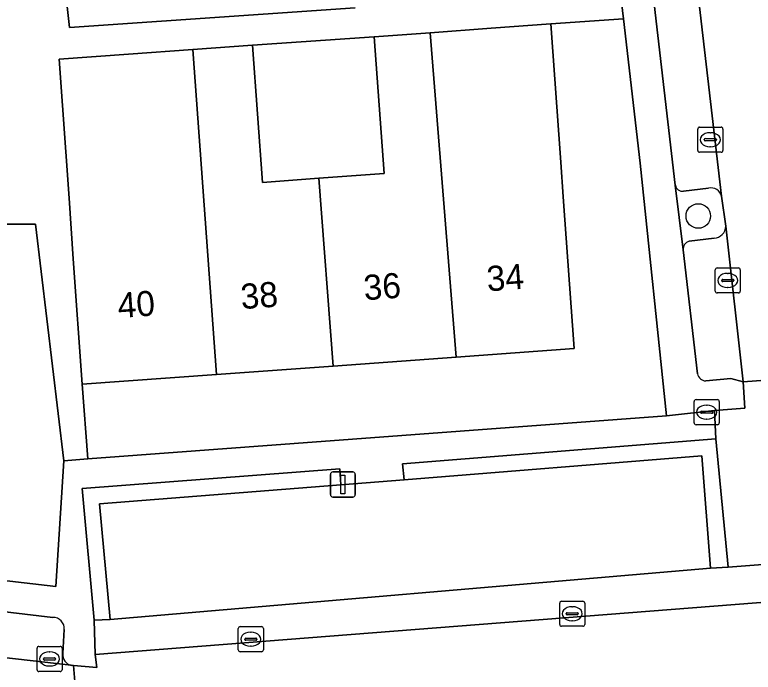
# Model space of a CAD drawing. Extents: x 162250 to 162661, y 380743 to 381606.
# Drawn here: x 162436.06 to 162465.47, y 380952.9 to 380979.08 of the extents above; entities that cross this region are included whole.
import ezdxf

# ---------------------------------------------------------------- set-up
doc = ezdxf.new("R2010")
doc.units = 0
for name, color, linetype in [('IMGEO_Boom', 7, 'Continuous'), ('IMGEO_Brandkraan', 7, 'Continuous'), ('IMGEO_Erf', 7, 'Continuous'), ('IMGEO_Groenvoorziening', 7, 'Continuous'), ('IMGEO_Haag', 7, 'Continuous'), ('IMGEO_Kolk', 7, 'Continuous'), ('IMGEO_Lichtmast', 7, 'Continuous'), ('IMGEO_Pand', 7, 'Continuous'), ('IMGEO_Pand_nummerreeks', 7, 'Continuous'), ('IMGEO_Parkeervlak_open', 7, 'Continuous'), ('IMGEO_Rijbaan_lokaal_open', 7, 'Continuous'), ('IMGEO_Voetpad_open', 7, 'Continuous')]:
    doc.layers.add(name, color=color, linetype=linetype)

msp = doc.modelspace()

# ---------------------------------------------------------------- linework, layer by layer
at = {"layer": 'IMGEO_Boom'}
msp.add_circle((162463.283, 380971.067), 0.489, dxfattribs=at)
at = {"layer": 'IMGEO_Brandkraan'}
for p, q in [((162463.192, 380963.757), (162464.044, 380963.757)), ((162463.117, 380962.831), (162463.117, 380963.683)), ((162463.605, 380963.537), (162463.63, 380963.537)), ((162464.118, 380963.683), (162464.118, 380962.831)), ((162463.376, 380963.251), (162463.376, 380963.263)), ((162463.814, 380963.214), (162463.416, 380963.214)), ((162463.419, 380963.3), (162463.817, 380963.3)), ((162463.86, 380963.263), (162463.86, 380963.251)), ((162463.628, 380962.977), (162463.603, 380962.977)), ((162464.044, 380962.757), (162463.192, 380962.757))]:
    msp.add_line(p, q, dxfattribs=at)
for points in [[(162463.192, 380963.757), (162464.044, 380963.757)], [(162463.117, 380962.831), (162463.117, 380963.683)], [(162464.118, 380963.683), (162464.118, 380962.831)], [(162464.044, 380962.757), (162463.192, 380962.757)]]:
    msp.add_lwpolyline(points, dxfattribs=at)
for centre, radius, start, end in [((162463.194, 380963.681), 0.0765, 91.552, 178.448), ((162463.194, 380963.681), 0.0765, 91.552, 178.448), ((162464.042, 380963.681), 0.0765, 1.552, 88.448), ((162464.042, 380963.681), 0.0765, 1.552, 88.448), ((162463.416, 380963.26), 0.0403, 85.8775, 175.7526), ((162463.413, 380963.25), 0.0366, 178.938, 274.7102), ((162463.817, 380963.257), 0.043, 264.8664, 352.4533), ((162463.821, 380963.262), 0.0386, 1.7309, 96.639), ((162463.194, 380962.833), 0.0765, 181.552, 268.448), ((162463.194, 380962.833), 0.0765, 181.552, 268.448), ((162464.042, 380962.833), 0.0765, 271.552, 358.448), ((162464.042, 380962.833), 0.0765, 271.552, 358.448)]:
    msp.add_arc(centre, radius, start, end, dxfattribs=at)
for centre, major_axis, ratio, start_param, end_param in [((162463.604, 380963.257), (-0.387, 0.002), 0.722429, 4.712389, 7.853982), ((162463.629, 380963.257), (-0.39, 0.002), 0.717154, 1.570796, 4.712389)]:
    msp.add_ellipse(centre, major_axis=major_axis, ratio=ratio, start_param=start_param, end_param=end_param, dxfattribs=at)
at = {"layer": 'IMGEO_Erf'}
for points in [[(162437.719, 380983.235), (162438.239, 380978.577), (162449.611, 380979.358)], [(162407.987, 380968.648), (162407.079, 380959.865), (162437.687, 380956.312), (162438.015, 380961.322), (162436.881, 380970.74), (162435.639, 380970.74), (162435.636, 380977.694)]]:
    msp.add_lwpolyline(points, dxfattribs=at)
for points in [[(162460.973, 380973.177), (162460.3, 380978.923), (162457.408, 380978.713), (162457.806, 380973.207), (162457.906, 380971.826), (162458.342, 380965.789), (162453.632, 380965.449), (162448.734, 380965.095), (162444.097, 380964.76), (162438.742, 380964.373), (162438.964, 380961.393), (162462.017, 380963.112)], [(162450.378, 380978.204), (162445.527, 380977.87), (162445.922, 380972.406), (162448.164, 380972.568), (162450.772, 380972.757)]]:
    msp.add_lwpolyline(points, close=True, dxfattribs=at)
at = {"layer": 'IMGEO_Groenvoorziening'}
for points in [[(162462.368, 380972.289), (162462.68, 380969.714)], [(162463.689, 380972.175), (162462.694, 380972.058)], [(162464.376, 380970.663), (162464.213, 380971.852)], [(162462.919, 380970.067), (162463.91, 380970.189)]]:
    msp.add_lwpolyline(points, dxfattribs=at)
for points in [[(162464.477, 380957.086), (162463.987, 380962.195), (162451.504, 380961.204), (162451.571, 380960.56), (162463.418, 380961.519), (162463.767, 380957.044)], [(162439.86, 380955.003), (162439.43, 380959.605), (162449.039, 380960.371), (162448.999, 380961.008), (162438.748, 380960.214), (162439.221, 380954.971)]]:
    msp.add_lwpolyline(points, close=True, dxfattribs=at)
for centre, radius, start, end in [((162462.645, 380972.334), 0.28, 189.242, 280.1161), ((162463.79, 380971.752), 0.435, 13.3389, 103.3608), ((162463.894, 380970.671), 0.482, 271.8841, 359.0912), ((162463.026, 380969.737), 0.346, 107.9136, 183.8861)]:
    msp.add_arc(centre, radius, start, end, dxfattribs=at)
at = {"layer": 'IMGEO_Haag'}
for points in [[(162464.477, 380957.086), (162463.987, 380962.195), (162451.504, 380961.204), (162451.571, 380960.56), (162463.418, 380961.519), (162463.767, 380957.044)], [(162439.86, 380955.003), (162439.43, 380959.605), (162449.039, 380960.371), (162448.999, 380961.008), (162438.748, 380960.214), (162439.221, 380954.971)]]:
    msp.add_lwpolyline(points, close=True, dxfattribs=at)
at = {"layer": 'IMGEO_Kolk'}
for p, q in [((162463.337, 380974.603), (162464.189, 380974.603)), ((162463.262, 380973.677), (162463.262, 380974.529)), ((162463.75, 380974.383), (162463.775, 380974.383)), ((162464.263, 380974.529), (162464.263, 380973.677)), ((162463.521, 380974.097), (162463.521, 380974.109)), ((162463.959, 380974.06), (162463.561, 380974.06)), ((162463.564, 380974.146), (162463.962, 380974.146)), ((162464.005, 380974.109), (162464.005, 380974.097)), ((162463.773, 380973.823), (162463.748, 380973.823)), ((162464.189, 380973.603), (162463.337, 380973.603)), ((162463.955, 380968.076), (162463.955, 380968.928)), ((162464.03, 380969.002), (162464.882, 380969.002)), ((162464.443, 380968.782), (162464.468, 380968.782)), ((162464.956, 380968.928), (162464.956, 380968.076)), ((162464.214, 380968.496), (162464.214, 380968.508)), ((162464.652, 380968.459), (162464.254, 380968.459)), ((162464.257, 380968.545), (162464.655, 380968.545)), ((162464.698, 380968.508), (162464.698, 380968.496)), ((162464.466, 380968.222), (162464.441, 380968.222)), ((162464.882, 380968.002), (162464.03, 380968.002)), ((162457.761, 380954.806), (162457.761, 380955.658)), ((162457.836, 380955.732), (162458.688, 380955.732)), ((162458.249, 380955.512), (162458.274, 380955.512)), ((162458.762, 380955.658), (162458.762, 380954.806)), ((162458.02, 380955.226), (162458.02, 380955.238)), ((162458.063, 380955.275), (162458.461, 380955.275)), ((162458.504, 380955.238), (162458.504, 380955.226)), ((162458.458, 380955.189), (162458.06, 380955.189)), ((162458.272, 380954.952), (162458.247, 380954.952)), ((162444.957, 380953.793), (162444.957, 380954.645)), ((162445.032, 380954.719), (162445.884, 380954.719)), ((162445.958, 380954.645), (162445.958, 380953.793)), ((162458.688, 380954.732), (162457.836, 380954.732)), ((162445.445, 380954.499), (162445.47, 380954.499)), ((162445.216, 380954.213), (162445.216, 380954.225)), ((162445.654, 380954.176), (162445.256, 380954.176)), ((162445.259, 380954.262), (162445.657, 380954.262)), ((162445.7, 380954.225), (162445.7, 380954.213)), ((162436.943, 380953.006), (162436.943, 380953.858)), ((162437.018, 380953.932), (162437.87, 380953.932)), ((162437.944, 380953.858), (162437.944, 380953.006)), ((162445.468, 380953.939), (162445.443, 380953.939)), ((162437.202, 380953.426), (162437.202, 380953.438)), ((162437.245, 380953.475), (162437.643, 380953.475)), ((162437.431, 380953.712), (162437.456, 380953.712)), ((162437.686, 380953.438), (162437.686, 380953.426)), ((162445.884, 380953.719), (162445.032, 380953.719)), ((162437.64, 380953.389), (162437.242, 380953.389)), ((162437.454, 380953.152), (162437.429, 380953.152)), ((162437.87, 380952.932), (162437.018, 380952.932))]:
    msp.add_line(p, q, dxfattribs=at)
for points in [[(162463.337, 380974.603), (162464.189, 380974.603)], [(162463.262, 380973.677), (162463.262, 380974.529)], [(162464.263, 380974.529), (162464.263, 380973.677)], [(162464.189, 380973.603), (162463.337, 380973.603)], [(162463.955, 380968.076), (162463.955, 380968.928)], [(162464.03, 380969.002), (162464.882, 380969.002)], [(162464.956, 380968.928), (162464.956, 380968.076)], [(162464.882, 380968.002), (162464.03, 380968.002)], [(162457.761, 380954.806), (162457.761, 380955.658)], [(162457.836, 380955.732), (162458.688, 380955.732)], [(162458.762, 380955.658), (162458.762, 380954.806)], [(162444.957, 380953.793), (162444.957, 380954.645)], [(162445.032, 380954.719), (162445.884, 380954.719)], [(162445.958, 380954.645), (162445.958, 380953.793)], [(162458.688, 380954.732), (162457.836, 380954.732)], [(162436.943, 380953.006), (162436.943, 380953.858)], [(162437.018, 380953.932), (162437.87, 380953.932)], [(162437.944, 380953.858), (162437.944, 380953.006)], [(162445.884, 380953.719), (162445.032, 380953.719)], [(162437.87, 380952.932), (162437.018, 380952.932)]]:
    msp.add_lwpolyline(points, dxfattribs=at)
for centre, radius, start, end in [((162463.339, 380974.527), 0.0765, 91.552, 178.448), ((162463.339, 380974.527), 0.0765, 91.552, 178.448), ((162464.187, 380974.527), 0.0765, 1.552, 88.448), ((162464.187, 380974.527), 0.0765, 1.552, 88.448), ((162463.561, 380974.106), 0.0403, 85.8775, 175.7526), ((162463.558, 380974.096), 0.0366, 178.938, 274.7102), ((162463.962, 380974.103), 0.043, 264.8664, 352.4533), ((162463.966, 380974.108), 0.0386, 1.7309, 96.639), ((162463.339, 380973.679), 0.0765, 181.552, 268.448), ((162463.339, 380973.679), 0.0765, 181.552, 268.448), ((162464.187, 380973.679), 0.0765, 271.552, 358.448), ((162464.187, 380973.679), 0.0765, 271.552, 358.448), ((162464.032, 380968.926), 0.0765, 91.552, 178.448), ((162464.032, 380968.926), 0.0765, 91.552, 178.448), ((162464.88, 380968.926), 0.0765, 1.552, 88.448), ((162464.88, 380968.926), 0.0765, 1.552, 88.448), ((162464.254, 380968.505), 0.0403, 85.8775, 175.7526), ((162464.251, 380968.495), 0.0366, 178.938, 274.7102), ((162464.655, 380968.502), 0.043, 264.8664, 352.4533), ((162464.659, 380968.507), 0.0386, 1.7309, 96.639), ((162464.032, 380968.078), 0.0765, 181.552, 268.448), ((162464.032, 380968.078), 0.0765, 181.552, 268.448), ((162464.88, 380968.078), 0.0765, 271.552, 358.448), ((162464.88, 380968.078), 0.0765, 271.552, 358.448), ((162457.838, 380955.656), 0.0765, 91.552, 178.448), ((162457.838, 380955.656), 0.0765, 91.552, 178.448), ((162458.686, 380955.656), 0.0765, 1.552, 88.448), ((162458.686, 380955.656), 0.0765, 1.552, 88.448), ((162458.06, 380955.235), 0.0403, 85.8775, 175.7526), ((162458.057, 380955.225), 0.0366, 178.938, 274.7102), ((162458.461, 380955.232), 0.043, 264.8664, 352.4533), ((162458.465, 380955.237), 0.0386, 1.7309, 96.639), ((162445.034, 380954.643), 0.0765, 91.552, 178.448), ((162445.034, 380954.643), 0.0765, 91.552, 178.448), ((162445.882, 380954.643), 0.0765, 1.552, 88.448), ((162445.882, 380954.643), 0.0765, 1.552, 88.448), ((162457.838, 380954.808), 0.0765, 181.552, 268.448), ((162457.838, 380954.808), 0.0765, 181.552, 268.448), ((162458.686, 380954.808), 0.0765, 271.552, 358.448), ((162458.686, 380954.808), 0.0765, 271.552, 358.448), ((162445.256, 380954.222), 0.0403, 85.8775, 175.7526), ((162445.253, 380954.212), 0.0366, 178.938, 274.7102), ((162445.657, 380954.219), 0.043, 264.8664, 352.4533), ((162445.661, 380954.224), 0.0386, 1.7309, 96.639), ((162437.02, 380953.856), 0.0765, 91.552, 178.448), ((162437.02, 380953.856), 0.0765, 91.552, 178.448), ((162437.868, 380953.856), 0.0765, 1.552, 88.448), ((162437.868, 380953.856), 0.0765, 1.552, 88.448), ((162445.034, 380953.795), 0.0765, 181.552, 268.448), ((162445.034, 380953.795), 0.0765, 181.552, 268.448), ((162445.882, 380953.795), 0.0765, 271.552, 358.448), ((162445.882, 380953.795), 0.0765, 271.552, 358.448), ((162437.242, 380953.435), 0.0403, 85.8775, 175.7526), ((162437.239, 380953.425), 0.0366, 178.938, 274.7102), ((162437.643, 380953.432), 0.043, 264.8664, 352.4533), ((162437.647, 380953.437), 0.0386, 1.7309, 96.639), ((162437.02, 380953.008), 0.0765, 181.552, 268.448), ((162437.02, 380953.008), 0.0765, 181.552, 268.448), ((162437.868, 380953.008), 0.0765, 271.552, 358.448), ((162437.868, 380953.008), 0.0765, 271.552, 358.448)]:
    msp.add_arc(centre, radius, start, end, dxfattribs=at)
for centre, major_axis, ratio, start_param, end_param in [((162463.749, 380974.103), (-0.387, 0.002), 0.722429, 4.712389, 7.853982), ((162463.774, 380974.103), (-0.39, 0.002), 0.717154, 1.570796, 4.712389), ((162464.442, 380968.502), (-0.387, 0.002), 0.722429, 4.712389, 7.853982), ((162464.467, 380968.502), (-0.39, 0.002), 0.717154, 1.570796, 4.712389), ((162458.248, 380955.232), (-0.387, 0.002), 0.722429, 4.712389, 7.853982), ((162458.273, 380955.232), (-0.39, 0.002), 0.717154, 1.570796, 4.712389), ((162445.444, 380954.219), (-0.387, 0.002), 0.722429, 4.712389, 7.853982), ((162445.469, 380954.219), (-0.39, 0.002), 0.717154, 1.570796, 4.712389), ((162437.43, 380953.432), (-0.387, 0.002), 0.722429, 4.712389, 7.853982), ((162437.455, 380953.432), (-0.39, 0.002), 0.717154, 1.570796, 4.712389)]:
    msp.add_ellipse(centre, major_axis=major_axis, ratio=ratio, start_param=start_param, end_param=end_param, dxfattribs=at)
at = {"layer": 'IMGEO_Lichtmast'}
for p, q in [((162448.731, 380960.878), (162449.521, 380960.878)), ((162449.521, 380960.878), (162448.731, 380960.878)), ((162448.631, 380959.978), (162448.631, 380960.778)), ((162448.631, 380960.778), (162448.631, 380959.978)), ((162449.621, 380960.778), (162449.621, 380959.978)), ((162449.621, 380959.978), (162449.621, 380960.778)), ((162449.521, 380959.878), (162448.731, 380959.878)), ((162448.731, 380959.878), (162449.521, 380959.878))]:
    msp.add_line(p, q, dxfattribs=at)
msp.add_lwpolyline([(162449.051, 380960.753), (162449.201, 380960.753), (162449.201, 380960.003), (162449.051, 380960.003), (162449.051, 380960.753)], dxfattribs=at)
for centre, start, end in [((162448.731, 380960.778), 90, 180), ((162448.731, 380960.778), 90, 180), ((162449.521, 380960.778), 0, 90), ((162449.521, 380960.778), 360, 90), ((162448.731, 380959.978), 180, 270), ((162448.731, 380959.978), 180, 270), ((162449.521, 380959.978), 270, 0), ((162449.521, 380959.978), 270, 0)]:
    msp.add_arc(centre, 0.1, start, end, dxfattribs=at)
at = {"layer": 'IMGEO_Pand'}
for points in [[(162455.033, 380978.541), (162452.604, 380978.365), (162453.632, 380965.449), (162458.342, 380965.789), (162457.906, 380971.826), (162457.806, 380973.207), (162457.408, 380978.713)], [(162453.632, 380965.449), (162452.604, 380978.365), (162450.378, 380978.204), (162450.772, 380972.757), (162448.164, 380972.568), (162448.734, 380965.095)], [(162444.097, 380964.76), (162448.734, 380965.095), (162448.164, 380972.568), (162445.922, 380972.406), (162445.527, 380977.87), (162443.148, 380977.698)], [(162444.097, 380964.76), (162443.148, 380977.698), (162440.588, 380977.513), (162437.83, 380977.314), (162438.23, 380971.783), (162438.381, 380969.36), (162438.742, 380964.373)]]:
    msp.add_lwpolyline(points, close=True, dxfattribs=at)
at = {"layer": 'IMGEO_Parkeervlak_open'}
for points in [[(162464.213, 380971.852), (162461.392, 380996.087)], [(162459.701, 380995.222), (162462.368, 380972.289)], [(162462.694, 380972.058), (162463.689, 380972.175)], [(162463.577, 380964.503), (162464.578, 380964.604), (162465.07, 380964.466), (162464.376, 380970.663)], [(162463.91, 380970.189), (162462.919, 380970.067)], [(162462.68, 380969.714), (162463.251, 380964.782)], [(162437.571, 380955.085), (162409.438, 380958.423)], [(162408.226, 380956.663), (162408.638, 380956.558), (162438.309, 380953.179)], [(162437.97, 380953.648), (162438.029, 380954.606)]]:
    msp.add_lwpolyline(points, dxfattribs=at)
msp.add_lwpolyline([(162449.039, 380960.371), (162439.43, 380959.605), (162439.86, 380955.003), (162463.767, 380957.044), (162463.418, 380961.519), (162451.571, 380960.56)], close=True, dxfattribs=at)
for centre, radius, start, end in [((162462.645, 380972.334), 0.28, 189.242, 280.1161), ((162463.79, 380971.752), 0.435, 13.3389, 103.3608), ((162463.894, 380970.671), 0.482, 271.8841, 359.0912), ((162463.026, 380969.737), 0.346, 107.9136, 183.8861), ((162463.588, 380964.845), 0.342, 190.6454, 268.2389), ((162437.586, 380954.641), 0.445, 355.5313, 91.9009), ((162438.402, 380953.603), 0.435, 174.1188, 257.6011)]:
    msp.add_arc(centre, radius, start, end, dxfattribs=at)
at = {"layer": 'IMGEO_Rijbaan_lokaal_open'}
for points in [[(162460.5, 381035.516), (162460.418, 381036.093), (162456.733, 381035.695), (162458.261, 381022.719), (162458.412, 381021.524), (162461.237, 380997.285), (162461.392, 380996.087), (162464.213, 380971.852), (162464.376, 380970.663), (162465.07, 380964.466), (162468.787, 380964.749), (162468.735, 380965.321), (162466.443, 380984.612), (162466.298, 380985.818), (162463.47, 381010.085), (162463.312, 381011.262)], [(162470.338, 380962.659), (162470.212, 380963.82), (162468.925, 380963.744), (162468.787, 380964.749), (162465.07, 380964.466), (162465.132, 380963.42), (162463.931, 380963.326), (162463.987, 380962.195), (162464.477, 380957.086), (162470.708, 380957.569)], [(162496.357, 380958.063), (162496.019, 380959.507), (162495.387, 380959.475), (162471.37, 380957.614), (162470.708, 380957.569), (162464.477, 380957.086), (162463.767, 380957.044), (162439.86, 380955.003), (162439.221, 380954.971), (162439.259, 380953.604)], [(162438.734, 380949.347), (162439.723, 380949.226), (162439.832, 380947.218), (162439.893, 380946.084), (162442.323, 380945.804), (162494.027, 380950.024), (162498.35, 380950.984), (162497.589, 380953.806), (162498.576, 380954.116), (162497.59, 380957.646), (162496.558, 380957.39), (162496.357, 380958.063), (162439.259, 380953.604), (162439.321, 380953.087), (162438.396, 380953.171), (162438.711, 380949.35)], [(162438.396, 380953.171), (162438.309, 380953.179), (162408.638, 380956.558), (162408.242, 380952.877), (162438.711, 380949.35)]]:
    msp.add_lwpolyline(points, close=True, dxfattribs=at)
at = {"layer": 'IMGEO_Voetpad_open'}
for points in [[(162448.012, 381094.82), (162447.671, 381097.419), (162445.147, 381119.325), (162444.787, 381121.617), (162446.621, 381121.794), (162446.181, 381124.863), (162443.007, 381124.274), (162443.348, 381122.437), (162445.298, 381106.063), (162445.423, 381105.014), (162450.879, 381059.205), (162457.834, 381000), (162460.106, 380980.583), (162460.3, 380978.923), (162460.973, 380973.177), (162462.017, 380963.112), (162463.931, 380963.326), (162465.132, 380963.42), (162465.07, 380964.466), (162464.578, 380964.604), (162463.577, 380964.503)], [(162463.251, 380964.782), (162462.68, 380969.714), (162462.368, 380972.289), (162459.701, 380995.222), (162459.425, 380997.701), (162456.741, 381020.685), (162456.405, 381023.186), (162455.014, 381035.125)], [(162449.611, 380979.358), (162438.239, 380978.577), (162437.719, 380983.235)], [(162435.635, 380980.297), (162435.636, 380977.694), (162435.639, 380970.74), (162436.881, 380970.74), (162438.015, 380961.322), (162438.964, 380961.393), (162438.742, 380964.373), (162438.381, 380969.36), (162438.23, 380971.783), (162437.83, 380977.314), (162440.588, 380977.513), (162443.148, 380977.698), (162445.527, 380977.87), (162450.378, 380978.204), (162452.604, 380978.365), (162455.033, 380978.541), (162457.408, 380978.713), (162460.3, 380978.923), (162460.106, 380980.583)], [(162463.931, 380963.326), (162462.017, 380963.112), (162438.964, 380961.393), (162438.015, 380961.322), (162437.687, 380956.312), (162407.079, 380959.865), (162404.735, 380960.124)], [(162438.309, 380953.179), (162438.396, 380953.171), (162439.321, 380953.087), (162439.259, 380953.604), (162439.221, 380954.971), (162438.748, 380960.214), (162448.999, 380961.008), (162449.039, 380960.371), (162451.571, 380960.56), (162451.504, 380961.204), (162463.987, 380962.195), (162463.931, 380963.326)], [(162409.438, 380958.423), (162437.571, 380955.085)], [(162438.029, 380954.606), (162437.97, 380953.648)]]:
    msp.add_lwpolyline(points, dxfattribs=at)
for centre, radius, start, end in [((162463.588, 380964.845), 0.342, 190.6454, 268.2389), ((162437.586, 380954.641), 0.445, 355.5313, 91.9009), ((162438.402, 380953.603), 0.435, 174.1188, 257.6011)]:
    msp.add_arc(centre, radius, start, end, dxfattribs=at)

# ---------------------------------------------------------------- texts
at = {"layer": 'IMGEO_Pand_nummerreeks'}
for s, rotation, p in [('34', 4.131, (162454.886, 380968.065)), ('36', 4.1322, (162449.986, 380967.711)), ('38', 4.1322, (162445.089, 380967.357)), ('40', 4.1322, (162440.189, 380967.003))]:
    msp.add_text(s, height=1, rotation=rotation, dxfattribs=at).set_placement(p)

doc.saveas('drawing.dxf')
